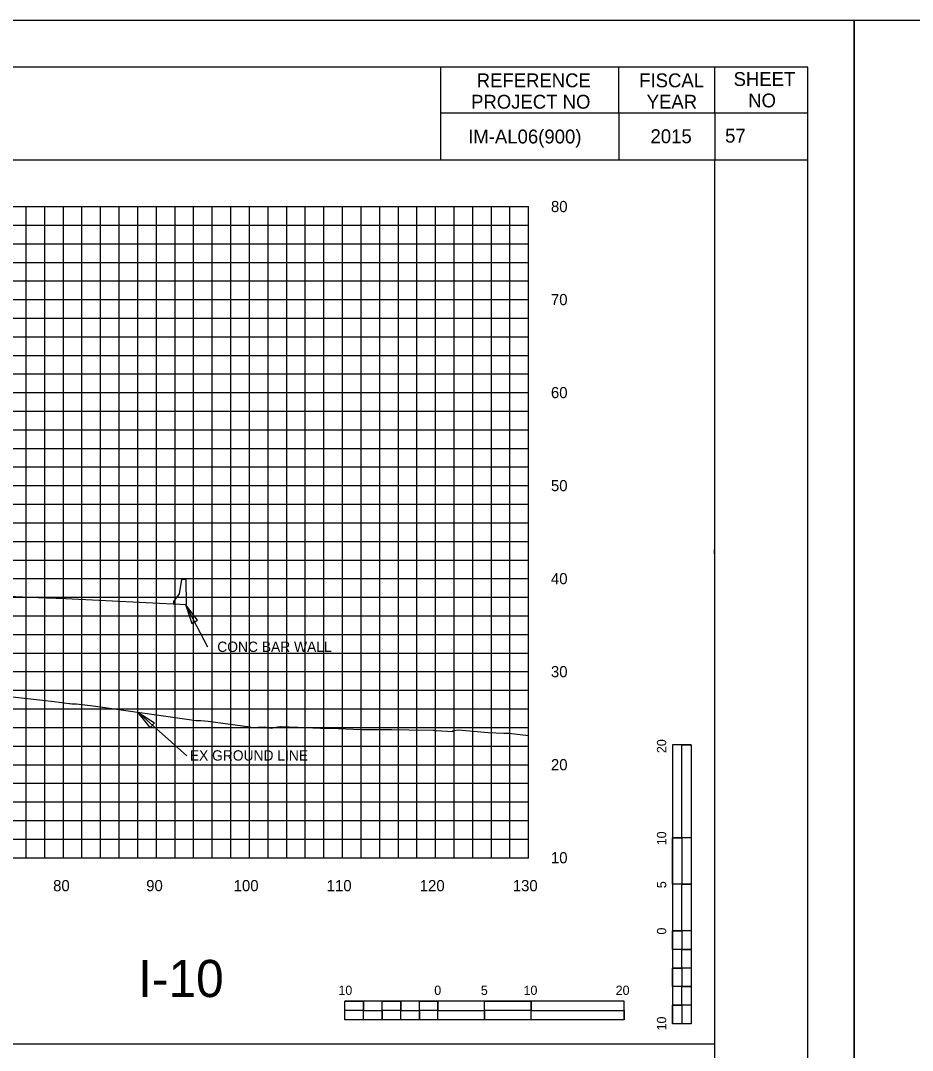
# Model space of a CAD drawing. Extents: x 1797809 to 2198143, y 249608 to 1237864.
# Drawn here: x 2197160.1 to 2197256, y 1237227.3 to 1237338 of the extents above; entities that cross this region are included whole.
import ezdxf

# ---------------------------------------------------------------- set-up
doc = ezdxf.new("R2010")
doc.units = 0
for name, color, linetype in [('10', 7, 'Continuous'), ('29', 7, 'Continuous'), ('3', 7, 'Continuous'), ('31', 7, 'Continuous'), ('60', 7, 'Continuous'), ('Default', 7, 'Continuous'), ('DESIGN - SHEET - Light Grid', 7, 'Continuous'), ('DESIGN - TRAFFIC CONTROL PERMANENT - Signs', 7, 'Continuous'), ('GSCOLORFILL', 7, 'Continuous'), ('GSDIMS', 7, 'Continuous'), ('GSSHT', 7, 'Continuous'), ('Level 1', 7, 'Continuous'), ('Level 33', 7, 'Continuous'), ('Level 45', 7, 'Continuous'), ('Level 55', 7, 'Continuous'), ('PIPETEXT', 7, 'Continuous'), ('UGUT', 7, 'Continuous')]:
    doc.layers.add(name, color=color, linetype=linetype)

msp = doc.modelspace()

# ---------------------------------------------------------------- linework, layer by layer
at = {"layer": '29'}
for p, q in [((2197230.18, 1237260.19), (2197230.18, 1237230.19)), ((2197232.18, 1237260.19), (2197230.18, 1237260.19)), ((2197232.18, 1237260.19), (2197232.18, 1237250.19)), ((2197232.18, 1237260.19), (2197232.18, 1237230.19)), ((2197231.18, 1237250.19), (2197230.18, 1237250.19)), ((2197232.18, 1237250.19), (2197230.18, 1237250.19)), ((2197231.18, 1237250.19), (2197231.18, 1237245.19)), ((2197232.18, 1237245.19), (2197230.18, 1237245.19)), ((2197232.18, 1237245.19), (2197231.18, 1237245.19)), ((2197232.18, 1237245.19), (2197232.18, 1237240.19)), ((2197231.18, 1237240.19), (2197230.18, 1237240.19)), ((2197232.18, 1237240.19), (2197230.18, 1237240.19)), ((2197231.18, 1237240.19), (2197231.18, 1237238.19)), ((2197232.18, 1237238.19), (2197231.18, 1237238.19)), ((2197232.18, 1237238.19), (2197232.18, 1237236.19)), ((2197231.18, 1237236.19), (2197230.18, 1237236.19)), ((2197231.18, 1237236.19), (2197231.18, 1237234.19)), ((2197232.18, 1237234.19), (2197231.18, 1237234.19)), ((2197232.18, 1237234.19), (2197232.18, 1237232.19)), ((2197224.97, 1237232.63), (2197194.97, 1237232.63)), ((2197194.97, 1237230.63), (2197194.97, 1237232.63)), ((2197196.97, 1237231.63), (2197196.97, 1237232.63)), ((2197200.97, 1237231.63), (2197200.97, 1237232.63)), ((2197204.97, 1237231.63), (2197204.97, 1237232.63)), ((2197204.97, 1237230.63), (2197204.97, 1237232.63)), ((2197209.97, 1237230.63), (2197209.97, 1237232.63)), ((2197214.97, 1237231.63), (2197214.97, 1237232.63)), ((2197214.97, 1237230.63), (2197214.97, 1237232.63)), ((2197224.97, 1237230.63), (2197224.97, 1237232.63)), ((2197196.97, 1237231.63), (2197194.97, 1237231.63)), ((2197198.97, 1237230.63), (2197198.97, 1237231.63)), ((2197200.97, 1237231.63), (2197198.97, 1237231.63)), ((2197202.97, 1237230.63), (2197202.97, 1237231.63)), ((2197204.97, 1237231.63), (2197202.97, 1237231.63)), ((2197209.97, 1237230.63), (2197209.97, 1237231.63)), ((2197214.97, 1237231.63), (2197209.97, 1237231.63)), ((2197231.18, 1237232.19), (2197230.18, 1237232.19)), ((2197231.18, 1237232.19), (2197231.18, 1237230.19)), ((2197224.97, 1237230.63), (2197194.97, 1237230.63)), ((2197198.97, 1237230.63), (2197196.97, 1237230.63)), ((2197202.97, 1237230.63), (2197200.97, 1237230.63)), ((2197209.97, 1237230.63), (2197204.97, 1237230.63)), ((2197224.97, 1237230.63), (2197214.97, 1237230.63)), ((2197232.18, 1237230.19), (2197230.18, 1237230.19))]:
    msp.add_line(p, q, dxfattribs=at)
for points in [[(2197231.18, 1237250.19), (2197231.18, 1237260.19), (2197232.18, 1237260.19), (2197232.18, 1237250.19)], [(2197230.18, 1237245.19), (2197230.18, 1237250.19), (2197231.18, 1237250.19), (2197231.18, 1237245.19)], [(2197231.18, 1237240.19), (2197231.18, 1237245.19), (2197232.18, 1237245.19), (2197232.18, 1237240.19)], [(2197230.18, 1237238.19), (2197230.18, 1237240.19), (2197231.18, 1237240.19), (2197231.18, 1237238.19)], [(2197231.18, 1237236.19), (2197231.18, 1237238.19), (2197232.18, 1237238.19), (2197232.18, 1237236.19)], [(2197230.18, 1237234.19), (2197230.18, 1237236.19), (2197231.18, 1237236.19), (2197231.18, 1237234.19)], [(2197231.18, 1237232.19), (2197231.18, 1237234.19), (2197232.18, 1237234.19), (2197232.18, 1237232.19)], [(2197194.97, 1237232.63), (2197196.97, 1237232.63), (2197196.97, 1237231.63), (2197194.97, 1237231.63)], [(2197198.97, 1237232.63), (2197200.97, 1237232.63), (2197200.97, 1237231.63), (2197198.97, 1237231.63)], [(2197202.97, 1237232.63), (2197204.97, 1237232.63), (2197204.97, 1237231.63), (2197202.97, 1237231.63)], [(2197209.97, 1237232.63), (2197214.97, 1237232.63), (2197214.97, 1237231.63), (2197209.97, 1237231.63)], [(2197196.97, 1237231.63), (2197198.97, 1237231.63), (2197198.97, 1237230.63), (2197196.97, 1237230.63)], [(2197200.97, 1237231.63), (2197202.97, 1237231.63), (2197202.97, 1237230.63), (2197200.97, 1237230.63)], [(2197204.97, 1237231.63), (2197209.97, 1237231.63), (2197209.97, 1237230.63), (2197204.97, 1237230.63)], [(2197214.97, 1237231.63), (2197224.97, 1237231.63), (2197224.97, 1237230.63), (2197214.97, 1237230.63)], [(2197230.18, 1237230.19), (2197230.18, 1237232.19), (2197231.18, 1237232.19), (2197231.18, 1237230.19)]]:
    msp.add_lwpolyline(points, close=True, dxfattribs=at)
at = {"layer": '3'}
for p, q in [((2197180.24, 1237270.67), (2197177.84, 1237275.27)), ((2197177.98, 1237258.99), (2197172.71, 1237263.69)), ((2196934.71, 1237228.05), (2197234.71, 1237228.05))]:
    msp.add_line(p, q, dxfattribs=at)
at = {"layer": '60'}
for p, q in [((2197214.71, 1237248.05), (2197214.71, 1237318.05)), ((2196954.71, 1237248.05), (2197214.71, 1237248.05)), ((2197164.71, 1237247.99), (2197164.71, 1237248.05)), ((2197174.71, 1237247.99), (2197174.71, 1237248.05)), ((2197184.71, 1237247.99), (2197184.71, 1237248.05)), ((2197194.71, 1237247.99), (2197194.71, 1237248.05)), ((2197204.71, 1237247.99), (2197204.71, 1237248.05)), ((2197214.71, 1237247.99), (2197214.71, 1237248.05))]:
    msp.add_line(p, q, dxfattribs=at)
at = {"layer": 'Default'}
msp.add_lwpolyline([(2197177.93, 1237275.27), (2197177.92, 1237277.94), (2197177.42, 1237277.94), (2197177.14, 1237276.41), (2197176.56, 1237275.58), (2197176.56, 1237275.34)], close=True, dxfattribs=at)
at = {"layer": 'DESIGN - SHEET - Light Grid'}
msp.add_lwpolyline([(2197147.95, 1237266.61), (2197162.46, 1237264.98), (2197163.73, 1237264.85), (2197165.33, 1237264.64), (2197165.42, 1237264.64), (2197165.63, 1237264.6), (2197165.82, 1237264.6), (2197165.93, 1237264.6), (2197166.13, 1237264.6), (2197167.92, 1237264.36), (2197178.99, 1237262.81), (2197179.05, 1237262.81), (2197179.46, 1237262.81), (2197179.49, 1237262.81), (2197180.26, 1237262.72), (2197184.75, 1237262.12), (2197184.93, 1237262.05), (2197184.97, 1237262.05), (2197186.33, 1237262.12), (2197187.03, 1237261.99), (2197187.75, 1237262.13), (2197187.75, 1237262.13), (2197187.76, 1237262.13), (2197187.77, 1237262.13), (2197187.78, 1237262.13), (2197187.79, 1237262.13), (2197187.8, 1237262.13), (2197187.82, 1237262.13), (2197187.83, 1237262.13), (2197187.85, 1237262.13), (2197187.86, 1237262.13), (2197187.88, 1237262.13), (2197187.9, 1237262.13), (2197187.92, 1237262.13), (2197187.95, 1237262.13), (2197187.97, 1237262.13), (2197188, 1237262.13), (2197188.04, 1237262.13), (2197188.08, 1237262.14), (2197188.09, 1237262.14), (2197189.9, 1237262.08), (2197192.35, 1237261.99), (2197193.42, 1237261.96), (2197196.68, 1237261.84), (2197198.75, 1237261.83), (2197199.13, 1237261.83), (2197200.01, 1237261.82), (2197201.84, 1237261.79), (2197204.44, 1237261.75), (2197204.51, 1237261.75), (2197204.6, 1237261.74), (2197204.68, 1237261.74), (2197204.76, 1237261.74), (2197204.82, 1237261.73), (2197206.55, 1237261.62), (2197206.65, 1237261.73), (2197207.18, 1237261.79), (2197210.37, 1237261.51), (2197212.04, 1237261.44), (2197212.11, 1237261.44), (2197212.36, 1237261.44), (2197212.59, 1237261.44), (2197214.71, 1237261.17)], dxfattribs=at)
at = {"layer": 'DESIGN - TRAFFIC CONTROL PERMANENT - Signs'}
msp.add_lwpolyline([(2197139.34, 1237277.1), (2197141.56, 1237277.02), (2197146.82, 1237276.75), (2197160.31, 1237276.08), (2197162.89, 1237275.99), (2197164.94, 1237275.91), (2197177.93, 1237275.27)], dxfattribs=at)
at = {"layer": 'GSCOLORFILL'}
msp.add_lwpolyline([(2196922.21, 1237123.04), (2197244.71, 1237123.04), (2197244.71, 1237333.04), (2196922.21, 1237333.04)], close=True, dxfattribs=at)
at = {"layer": 'GSDIMS'}
for points in [[(2197177.84, 1237275.27), (2197178.5, 1237273.24), (2197179.12, 1237273.58)], [(2197172.71, 1237263.69), (2197174.52, 1237262.54), (2197174.04, 1237262.03)]]:
    msp.add_lwpolyline(points, close=True, dxfattribs=at)
at = {"layer": 'GSSHT'}
for p, q in [((2196954.71, 1237318.05), (2197214.71, 1237318.05)), ((2197160.71, 1237248.05), (2197160.71, 1237318.05)), ((2197162.71, 1237248.05), (2197162.71, 1237318.05)), ((2197164.71, 1237248.05), (2197164.71, 1237318.05)), ((2197166.71, 1237248.05), (2197166.71, 1237318.05)), ((2197168.71, 1237248.05), (2197168.71, 1237318.05)), ((2197170.71, 1237248.05), (2197170.71, 1237318.05)), ((2197172.71, 1237248.05), (2197172.71, 1237318.05)), ((2197174.71, 1237248.05), (2197174.71, 1237318.05)), ((2197176.71, 1237248.05), (2197176.71, 1237318.05)), ((2197178.71, 1237248.05), (2197178.71, 1237318.05)), ((2197180.71, 1237248.05), (2197180.71, 1237318.05)), ((2197182.71, 1237248.05), (2197182.71, 1237318.05)), ((2197184.71, 1237248.05), (2197184.71, 1237318.05)), ((2197186.71, 1237248.05), (2197186.71, 1237318.05)), ((2197188.71, 1237248.05), (2197188.71, 1237318.05)), ((2197190.71, 1237248.05), (2197190.71, 1237318.05)), ((2197192.71, 1237248.05), (2197192.71, 1237318.05)), ((2197194.71, 1237248.05), (2197194.71, 1237318.05)), ((2197196.71, 1237248.05), (2197196.71, 1237318.05)), ((2197198.71, 1237248.05), (2197198.71, 1237318.05)), ((2197200.71, 1237248.05), (2197200.71, 1237318.05)), ((2197202.71, 1237248.05), (2197202.71, 1237318.05)), ((2197204.71, 1237248.05), (2197204.71, 1237318.05)), ((2197206.71, 1237248.05), (2197206.71, 1237318.05)), ((2197208.71, 1237248.05), (2197208.71, 1237318.05)), ((2197210.71, 1237248.05), (2197210.71, 1237318.05)), ((2197212.71, 1237248.05), (2197212.71, 1237318.05)), ((2196954.71, 1237316.05), (2197214.71, 1237316.05)), ((2196954.71, 1237314.05), (2197214.71, 1237314.05)), ((2196954.71, 1237312.05), (2197214.71, 1237312.05)), ((2196954.71, 1237310.05), (2197214.71, 1237310.05)), ((2196954.71, 1237308.05), (2197214.71, 1237308.05)), ((2196954.71, 1237306.05), (2197214.71, 1237306.05)), ((2196954.71, 1237304.05), (2197214.71, 1237304.05)), ((2196954.71, 1237302.05), (2197214.71, 1237302.05)), ((2196954.71, 1237300.05), (2197214.71, 1237300.05)), ((2196954.71, 1237298.05), (2197214.71, 1237298.05)), ((2196954.71, 1237296.05), (2197214.71, 1237296.05)), ((2196954.71, 1237294.05), (2197214.71, 1237294.05)), ((2196954.71, 1237292.05), (2197214.71, 1237292.05)), ((2196954.71, 1237290.05), (2197214.71, 1237290.05)), ((2196954.71, 1237288.05), (2197214.71, 1237288.05)), ((2196954.71, 1237286.05), (2197214.71, 1237286.05)), ((2196954.71, 1237284.05), (2197214.71, 1237284.05)), ((2196954.71, 1237282.05), (2197214.71, 1237282.05)), ((2196954.71, 1237280.05), (2197214.71, 1237280.05)), ((2196954.71, 1237278.05), (2197214.71, 1237278.05)), ((2196954.71, 1237276.05), (2197214.71, 1237276.05)), ((2196954.71, 1237274.05), (2197214.71, 1237274.05)), ((2196954.71, 1237272.05), (2197214.71, 1237272.05)), ((2196954.71, 1237270.05), (2197214.71, 1237270.05)), ((2196954.71, 1237268.05), (2197214.71, 1237268.05)), ((2196954.71, 1237266.05), (2197214.71, 1237266.05)), ((2196954.71, 1237264.05), (2197214.71, 1237264.05)), ((2196954.71, 1237262.05), (2197214.71, 1237262.05)), ((2196954.71, 1237260.05), (2197214.71, 1237260.05)), ((2196954.71, 1237258.05), (2197214.71, 1237258.05)), ((2196954.71, 1237256.05), (2197214.71, 1237256.05)), ((2196954.71, 1237254.05), (2197214.71, 1237254.05)), ((2196954.71, 1237252.05), (2197214.71, 1237252.05)), ((2196954.71, 1237250.05), (2197214.71, 1237250.05)), ((2196954.71, 1237248.05), (2197214.71, 1237248.05))]:
    msp.add_line(p, q, dxfattribs=at)
for points in [[(2196909.71, 1237118.04), (2197249.71, 1237118.04), (2197249.71, 1237338.04), (2196909.71, 1237338.04)], [(2197249.71, 1237118.04), (2197589.71, 1237118.04), (2197589.71, 1237338.04), (2197249.71, 1237338.04)]]:
    msp.add_lwpolyline(points, close=True, dxfattribs=at)
at = {"layer": 'Level 45'}
msp.add_lwpolyline([(2196934.71, 1237133.05), (2197234.71, 1237133.05), (2197234.71, 1237323.05), (2196934.71, 1237323.05)], close=True, dxfattribs=at)
at = {"layer": 'PIPETEXT'}
msp.add_lwpolyline([(2197234.67, 1237281.19), (2197234.68, 1237280.19)], dxfattribs=at)
msp.add_lwpolyline([(2197234.67, 1237281.19), (2197234.68, 1237280.19)], dxfattribs=at)
at = {"layer": 'UGUT'}
for p, q in [((2197205.25, 1237333.04), (2197205.25, 1237323.05)), ((2197224.42, 1237328.04), (2197224.42, 1237333.04)), ((2197234.71, 1237328.17), (2197234.71, 1237333.04)), ((2197244.71, 1237328.1), (2197205.25, 1237328.1)), ((2197224.42, 1237328.04), (2197224.42, 1237323.05)), ((2197234.71, 1237328.17), (2197234.71, 1237323.05)), ((2197244.71, 1237323.05), (2197206.46, 1237323.05))]:
    msp.add_line(p, q, dxfattribs=at)

# ---------------------------------------------------------------- texts
at = {"layer": '10'}
for s, p in [('80', (2197163.61, 1237244.45)), ('90', (2197173.61, 1237244.45)), ('100', (2197183.01, 1237244.45)), ('110', (2197193.01, 1237244.45)), ('120', (2197203.01, 1237244.45)), ('130', (2197213.01, 1237244.45))]:
    msp.add_text(s, height=1.2, dxfattribs=at).set_placement(p)
at = {"layer": '29'}
for s, height, rotation, p in [('20', 0.999, 90.0572, (2197229.5, 1237259.3)), ('10', 0.999, 90.0572, (2197229.5, 1237249.39)), ('5', 1, 90.0572, (2197229.5, 1237244.78)), ('0', 1, 90.0572, (2197229.5, 1237239.79)), ('10', 0.999, 0.0572, (2197194.27, 1237233.3)), ('0', 1, 0.0572, (2197204.57, 1237233.3)), ('5', 0.999, 0.0572, (2197209.58, 1237233.3)), ('10', 0.999, 0.0572, (2197214.17, 1237233.3)), ('20', 0.999, 0.0572, (2197224.07, 1237233.3)), ('10', 0.999, 90.0572, (2197229.5, 1237229.49))]:
    msp.add_text(s, height=height, rotation=rotation, dxfattribs=at).set_placement(p)
at = {"layer": '31'}
for s, p in [('80', (2197217.11, 1237317.45)), ('70', (2197217.11, 1237307.45)), ('60', (2197217.11, 1237297.45)), ('50', (2197217.11, 1237287.45)), ('40', (2197217.11, 1237277.45)), ('30', (2197217.11, 1237267.45)), ('20', (2197217.11, 1237257.45)), ('10', (2197217.11, 1237247.45))]:
    msp.add_text(s, height=1.2, dxfattribs=at).set_placement(p)
at = {"layer": 'Level 1'}
for s, height, p in [('   57 ', 1.49, (2197234.17, 1237324.92)), (' IM-AL06(900) ', 1.4899, (2197207.66, 1237324.83)), ('2015', 1.49, (2197227.81, 1237324.86))]:
    msp.add_text(s, height=height, rotation=360, dxfattribs=at).set_placement(p)
at = {"layer": 'Level 33'}
msp.add_text('I-10', height=3.998, rotation=360, dxfattribs=at).set_placement((2197172.73, 1237233.07))
at = {"layer": 'Level 55'}
for s, p in [('CONC BAR WALL', (2197181.25, 1237270.17)), ('EX GROUND LINE', (2197178.3, 1237258.49))]:
    msp.add_text(s, height=1.1105, dxfattribs=at).set_placement(p)
at = {"layer": 'UGUT'}
for s, p in [('REFERENCE', (2197209.13, 1237330.87)), ('FISCAL', (2197226.6, 1237330.87)), ('SHEET', (2197236.74, 1237331.01)), ('PROJECT NO', (2197208.53, 1237328.57)), ('YEAR', (2197227.4, 1237328.57)), ('NO', (2197238.31, 1237328.71))]:
    msp.add_text(s, height=1.488, dxfattribs=at).set_placement(p)

doc.saveas('drawing.dxf')
